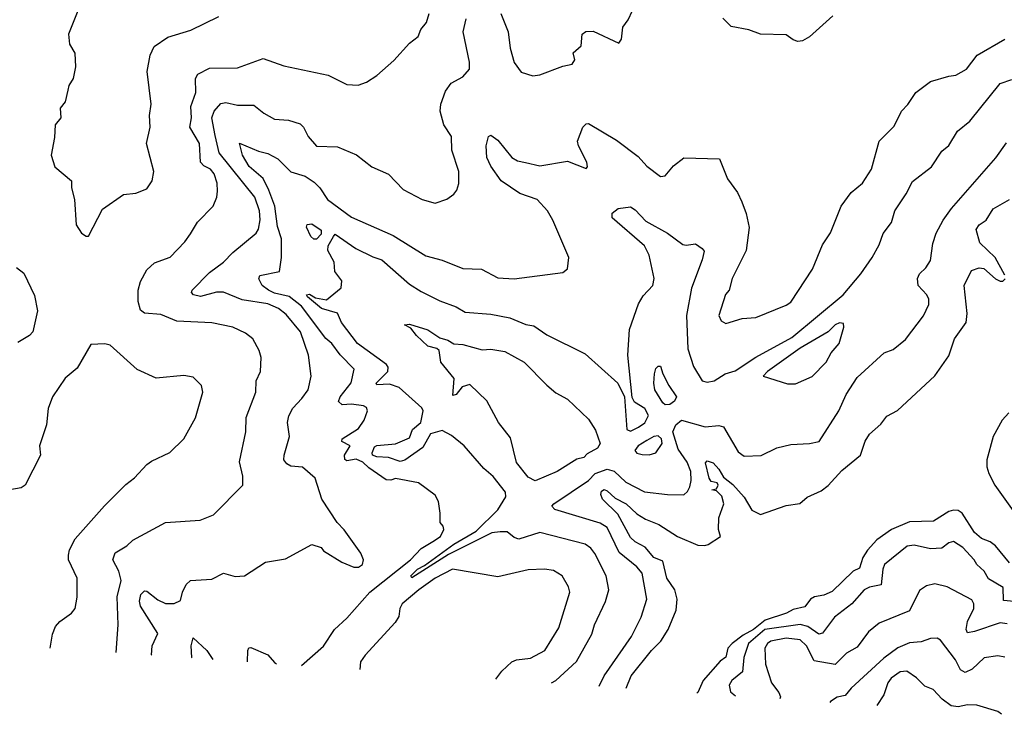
# Model space of a CAD drawing. Extents: x 1246230 to 1426786, y 660032 to 763141.
# Tile 376 of 566: x 1399189 to 1403423, y 660490 to 663478. Entities that reach past the tile are written whole.
import ezdxf

# ---------------------------------------------------------------- set-up
doc = ezdxf.new("R2010")
doc.units = 0

msp = doc.modelspace()

# ---------------------------------------------------------------- linework, layer by layer
at = {"layer": '0CON10XD'}
for points in [[(1399445, 663530), (1399398, 663415), (1399402.5, 663372.5), (1399426.1, 663333.9), (1399428.8, 663275), (1399418, 663225), (1399400, 663195), (1399395.8, 663175), (1399383.8, 663125), (1399362.5, 663097.5), (1399365.8, 663055), (1399341.2, 663025), (1399338.8, 662971.2), (1399324, 662895), (1399340, 662845), (1399411.2, 662785), (1399412, 662755), (1399424.4, 662705), (1399430.8, 662595), (1399455, 662560), (1399475, 662546.7), (1399485, 662546.7)], [(1399485, 662546.7), (1399545, 662662.5), (1399635, 662726.2), (1399688.3, 662731.7), (1399735, 662750), (1399758.8, 662785), (1399765.8, 662825), (1399734.4, 662945), (1399749.4, 663015), (1399747.1, 663065), (1399753.3, 663115), (1399736.9, 663255), (1399750, 663325), (1399767.2, 663362.8), (1399825, 663402.9), (1399925, 663433.1), (1400045, 663491.1)], [(1399603.9, 660755.3), (1399611.8, 660875), (1399608.3, 660995), (1399624.7, 661065), (1399615.2, 661105.2), (1399589.2, 661155), (1399599.5, 661185), (1399650, 661215), (1399675, 661238.6), (1399815, 661315.6), (1399964.5, 661325.5), (1400022.3, 661347.7), (1400147.5, 661475), (1400148.1, 661515), (1400134.2, 661575.8), (1400160.9, 661705), (1400162.7, 661767.3), (1400203.8, 661875), (1400205.4, 661925), (1400224.5, 661965), (1400227.1, 662025), (1400218.5, 662055), (1400191.4, 662105), (1400159.2, 662129.2), (1400105, 662154.5), (1400015, 662174.5), (1399865, 662181.1), (1399795, 662209.6), (1399725.4, 662215.4), (1399708.7, 662228.7), (1399698, 662265), (1399697.8, 662315), (1399708.2, 662351.8), (1399735, 662401.4), (1399767.8, 662432.2), (1399835, 662456), (1399898.1, 662521.9), (1399922.9, 662557.1), (1399952.6, 662607.4), (1400020, 662675), (1400036.3, 662713.7), (1400039.8, 662740.2), (1400038.5, 662775), (1400024.6, 662815), (1400009.1, 662835), (1399979.8, 662849.8), (1399966.3, 662865), (1399961.2, 662945), (1399920.8, 663015), (1399927.5, 663055), (1399924.7, 663105), (1399946.7, 663165), (1399944.6, 663225), (1399955, 663243.1), (1400005, 663269.5), (1400125, 663271.1), (1400235, 663310.9), (1400325, 663279.5), (1400515, 663239.5), (1400595, 663199.2), (1400644.2, 663195.8), (1400680.3, 663209.7), (1400725, 663238.1), (1400798.3, 663301.7), (1400865, 663377.5), (1400902.5, 663405), (1400914.3, 663435), (1400937.8, 663465), (1400949.4, 663505)], [(1399756.3, 660744.7), (1399756, 660746), (1399758.8, 660785), (1399783.1, 660836.9), (1399707.5, 660955), (1399703.6, 660976.4), (1399710, 661005), (1399725, 661020.6), (1399735, 661020), (1399782.3, 660982.3), (1399815, 660966.8), (1399853.5, 660966.5), (1399879.8, 660980.2), (1399888.1, 661015), (1399905, 661048.8), (1399923.3, 661065), (1400015, 661071.5), (1400065, 661096.9), (1400115, 661082.9), (1400155, 661086), (1400245, 661144), (1400331.9, 661158.1), (1400445, 661220), (1400485, 661207.5), (1400495, 661192.5), (1400573.8, 661143.8), (1400625, 661122.5), (1400645, 661122.5), (1400662.5, 661135), (1400666.7, 661155), (1400655, 661182.5), (1400584.1, 661284.1), (1400554, 661315), (1400488.5, 661415), (1400458.6, 661505), (1400405, 661553.3), (1400355, 661556.8), (1400337.4, 661567.4), (1400324.7, 661585), (1400325.3, 661605), (1400349.4, 661685), (1400340.5, 661745), (1400346.1, 661773.9), (1400363, 661807), (1400402.1, 661847.9), (1400429.5, 661885), (1400441.9, 661945), (1400430.9, 662035), (1400395.9, 662135), (1400335, 662209.2), (1400301.5, 662235), (1400255.7, 662255), (1400145, 662273.3), (1400065, 662305.8), (1400035, 662305.7), (1399966.7, 662286.7), (1399935.7, 662295), (1399927.1, 662305), (1399930.6, 662315), (1400005, 662390.8), (1400065.5, 662435), (1400105, 662476.5), (1400205, 662560), (1400215, 662576.2), (1400223.1, 662616.9), (1400220.5, 662655), (1400200.3, 662715), (1400046.7, 662905), (1400029.3, 662979.3), (1400015.2, 663055), (1400025.6, 663084.4), (1400053.3, 663116.7), (1400075, 663121.6), (1400125, 663109.5), (1400195, 663109.6), (1400238.1, 663075), (1400285, 663050), (1400345, 663045.5), (1400395, 663030), (1400409.5, 663015), (1400429.4, 662975), (1400465, 662933.1), (1400555, 662931.1), (1400636.8, 662896.8), (1400702.5, 662845), (1400775, 662814), (1400837.9, 662747.9), (1400920, 662705), (1400975, 662688.9), (1401025, 662705.8), (1401055, 662728), (1401069.2, 662745), (1401076.8, 662773.2), (1401076.9, 662825), (1401046.8, 662916.8), (1401045.8, 662975), (1401013.3, 663025), (1400996.7, 663085), (1400999.1, 663115), (1401020.5, 663170.5), (1401044.3, 663205), (1401095, 663231.4), (1401122.7, 663265), (1401123.5, 663295), (1401095.9, 663425), (1401109.1, 663480.9)], [(1401258, 663505), (1401289.6, 663425), (1401298.2, 663355), (1401315, 663293.3), (1401345, 663252), (1401395, 663236), (1401425, 663240), (1401525, 663277.5), (1401564.1, 663285.9), (1401576, 663305), (1401569.2, 663335), (1401603.3, 663365), (1401607.5, 663415), (1401623.6, 663426.4), (1401655, 663428), (1401765, 663377.5), (1401776.1, 663393.9), (1401782, 663445), (1401805, 663476.7), (1401823.4, 663516.6)], [(1402685, 663494), (1402585, 663403.8), (1402555, 663387.1), (1402535, 663383.5), (1402515, 663390.6), (1402485, 663413.3), (1402375, 663415.7), (1402324, 663434), (1402248.5, 663448.5), (1402212, 663485)], [(1400400.5, 660699.8), (1400495, 660783.2), (1400542.4, 660855), (1400595, 660903), (1400693.9, 661015), (1400869.5, 661155), (1400915, 661203.4), (1400965, 661233.8), (1400998.5, 661255), (1401013.1, 661285), (1401009.7, 661299.7), (1400996.7, 661315), (1400997.5, 661355), (1400989.2, 661405), (1400975, 661432), (1400903.3, 661485), (1400805, 661504.4), (1400785, 661497.5), (1400765, 661499.1), (1400690, 661550), (1400664.4, 661575), (1400635, 661587.2), (1400595, 661580.8), (1400586.7, 661586.7), (1400586, 661605), (1400609.6, 661645), (1400573.5, 661663.5), (1400575.6, 661675), (1400645, 661719.4), (1400670.6, 661755), (1400684.3, 661795), (1400679.5, 661809.5), (1400667.3, 661817.3), (1400615, 661824.7), (1400575, 661821.6), (1400559.3, 661835), (1400566.8, 661855), (1400614.3, 661915.7), (1400627.5, 661975), (1400566.6, 662036.6), (1400530.8, 662085), (1400505, 662106.8), (1400400.8, 662245), (1400346.9, 662286.9), (1400285, 662301.1), (1400258, 662315), (1400230.9, 662335), (1400216.4, 662363.6), (1400222, 662378), (1400305.5, 662394.5), (1400314.5, 662455), (1400314.1, 662535), (1400297.7, 662587.7), (1400285.3, 662675.3), (1400260, 662745), (1400235, 662794), (1400175, 662846.2), (1400147.3, 662895), (1400133.6, 662946.4), (1400215, 662912.5), (1400255, 662902.7), (1400299.3, 662879.3), (1400355, 662823.3), (1400415.6, 662805), (1400455, 662778.8), (1400479.1, 662755), (1400511.8, 662705), (1400615, 662628.8), (1400795, 662550), (1400935, 662462.2), (1401005, 662442.9), (1401095, 662407.1), (1401175, 662404), (1401245, 662368.1), (1401315, 662363.1), (1401525, 662390), (1401543.9, 662406.1), (1401550, 662455), (1401482, 662615), (1401458, 662655), (1401414, 662705), (1401339.7, 662729.7), (1401258.8, 662785), (1401215, 662847.8), (1401197.5, 662885), (1401194.6, 662935.4), (1401204.2, 662975), (1401215, 662981.2), (1401245, 662959.4), (1401305.6, 662885), (1401330, 662870), (1401364, 662864), (1401425, 662849.6), (1401545, 662869.1), (1401625, 662837.5), (1401630, 662845), (1401627.1, 662865), (1401591.8, 662935), (1401587.8, 662955), (1401610.8, 663015), (1401625, 663030), (1401635, 663030.8), (1401755, 662959.5), (1401848.6, 662888.6), (1401885, 662847.1), (1401945, 662802.9), (1401965, 662806.2), (1402000.3, 662849.7), (1402045, 662883.3), (1402198.8, 662878.8), (1402233.2, 662793.2), (1402275, 662733.8), (1402294.3, 662694.3), (1402313.6, 662643.6), (1402325.8, 662584.2), (1402312.9, 662485), (1402252.5, 662365), (1402239.2, 662315), (1402224.6, 662295.4), (1402195.6, 662205), (1402205, 662182.5), (1402225, 662171.4), (1402295, 662192.9), (1402355, 662197.1), (1402485, 662249.5), (1402505, 662262.9), (1402597.8, 662405), (1402640.8, 662509.2), (1402675, 662561.2), (1402720.8, 662675), (1402764.2, 662735), (1402813.1, 662775), (1402851.9, 662835), (1402885.6, 662955), (1402949.7, 663020.3), (1402981.5, 663085), (1403007.6, 663112.4), (1403043.1, 663165), (1403105, 663212.2), (1403185, 663234.4), (1403215, 663238.6), (1403260, 663265), (1403306.2, 663325), (1403425, 663393.5)], [(1401475, 660624.9), (1401495, 660635.5), (1401583.2, 660716.8), (1401649.6, 660835), (1401660.8, 660875), (1401707.9, 660975), (1401722.7, 661025), (1401710.4, 661085), (1401661.4, 661181.4), (1401644.3, 661204.3), (1401621.2, 661221.2), (1401425, 661272.5), (1401335, 661243.6), (1401315, 661251.1), (1401285, 661274.4), (1401255, 661275.5), (1401219.7, 661270.3), (1401032.8, 661177.2), (1400875, 661077.5), (1400871.2, 661085), (1400899.2, 661115), (1400929.3, 661130.7), (1401055, 661221.5), (1401152.2, 661277.8), (1401245, 661369.4), (1401278.8, 661425), (1401278.2, 661445), (1401225, 661513.1), (1401185, 661547.5), (1401100, 661645), (1401045, 661689.4), (1401005, 661710.6), (1400955, 661695.9), (1400922.1, 661637.9), (1400845, 661583.5), (1400825, 661577.6), (1400775, 661594.2), (1400725, 661597.6), (1400706.5, 661605), (1400704, 661615), (1400715, 661640), (1400724.2, 661645.8), (1400805, 661652.7), (1400865, 661678.9), (1400877.5, 661715), (1400913.9, 661745), (1400924.4, 661795), (1400917.6, 661807.6), (1400820.9, 661895), (1400779.5, 661909.5), (1400725, 661907.1), (1400721.3, 661915), (1400771.6, 661965), (1400773.1, 661983.1), (1400766.2, 661995), (1400641.8, 662085), (1400572.2, 662175), (1400556, 662216), (1400486.9, 662235), (1400425.6, 662285), (1400421.5, 662295), (1400435, 662296.5), (1400460.9, 662280.9), (1400507.6, 662272.4), (1400570.8, 662325), (1400573.3, 662355), (1400543.5, 662395), (1400541.5, 662435), (1400513.7, 662485), (1400515.7, 662505), (1400537.8, 662545), (1400545, 662555.6), (1400634.1, 662494.1), (1400707.1, 662457.1), (1400745.7, 662445), (1400865, 662340.4), (1400915, 662308.5), (1400995, 662269.2), (1401065, 662242.7), (1401105, 662220), (1401215, 662210.8), (1401296.7, 662195), (1401365, 662166.9), (1401400.3, 662160.3), (1401455, 662122.5), (1401620.9, 662040.9), (1401760.8, 661915), (1401790, 661855), (1401800, 661715), (1401815, 661707.9), (1401849.5, 661725), (1401876.7, 661743.3), (1401893.5, 661775), (1401876.9, 661805), (1401832.9, 661832.9), (1401822.5, 661852.5), (1401804.5, 662035), (1401810.5, 662145), (1401849.4, 662255), (1401869.5, 662290.5), (1401911.4, 662335), (1401917.3, 662365), (1401896.3, 662465), (1401875.1, 662505.1), (1401736.2, 662625), (1401736, 662645), (1401762.5, 662665), (1401815, 662672.5), (1401835, 662660), (1401881.3, 662611.3), (1401975, 662559.6), (1402040.7, 662510.7), (1402055, 662507.5), (1402095, 662514.2), (1402124.2, 662494.2), (1402131.7, 662481.7), (1402123.2, 662445), (1402077.1, 662322.9), (1402055.9, 662205), (1402062, 662062), (1402085.9, 661985.9), (1402123.3, 661925), (1402145, 661918.2), (1402175, 661924.1), (1402222.9, 661955), (1402265, 661967.2), (1402355, 662026.5), (1402509.2, 662110.8), (1402730, 662295), (1402806.7, 662385), (1402855.5, 662455), (1402885, 662510), (1402902.3, 662557.7), (1402937.5, 662605), (1402952.2, 662655), (1403001.3, 662728.7), (1403028.3, 662781.7), (1403110, 662845), (1403155, 662912), (1403185, 662936), (1403221.9, 662998.1), (1403275, 663040.9), (1403405, 663202.9), (1403455, 663220.4)], [(1401680.8, 660610.6), (1401702.7, 660655), (1401820, 660825), (1401861.5, 660908.5), (1401885.4, 660985), (1401865, 661096.5), (1401842.5, 661125), (1401766.2, 661186.2), (1401715, 661294.2), (1401685, 661311.5), (1401490.4, 661370.4), (1401477.5, 661385), (1401486.1, 661395), (1401635, 661496.2), (1401663.6, 661526.4), (1401715, 661544.8), (1401745, 661536.5), (1401795, 661488.7), (1401875, 661447.5), (1401975, 661435.5), (1402045.5, 661434.5), (1402061.1, 661448.9), (1402070.9, 661469.1), (1402076.9, 661495), (1402075.3, 661534.7), (1402059.4, 661575), (1402020.6, 661630.6), (1401997.6, 661705), (1402010.1, 661735), (1402035, 661755.6), (1402136.7, 661726.7), (1402195, 661732.7), (1402215, 661726.1), (1402278.5, 661618.5), (1402305, 661600), (1402376.8, 661603.2), (1402445, 661635.6), (1402505, 661651.1), (1402585.5, 661654.5), (1402626.8, 661663.2), (1402711.1, 661795), (1402743.2, 661865), (1402790.6, 661939.4), (1402906.9, 662045), (1402945, 662059.6), (1402997.9, 662102.1), (1403076.1, 662203.9), (1403098, 662252), (1403098.9, 662275), (1403090.4, 662295), (1403053.1, 662335), (1403049.4, 662365), (1403058.1, 662385), (1403085, 662410.5), (1403105, 662441.9), (1403116.1, 662515), (1403130.2, 662559.8), (1403159.6, 662615), (1403196.3, 662665), (1403386.2, 662883.8), (1403432, 662948)], [(1403425, 662378.8), (1403384.2, 662455), (1403318.3, 662518.3), (1403302.8, 662575), (1403314.8, 662595.2), (1403345.5, 662615), (1403375, 662664.3), (1403445, 662704)], [(1400453.2, 662533.2), (1400440.8, 662545), (1400422.5, 662585), (1400425, 662597.5), (1400445, 662600), (1400485, 662572.5), (1400485.6, 662555), (1400465, 662534.3), (1400453.2, 662533.2)], [(1399175, 662412.5), (1399207, 662387), (1399252.1, 662292.1), (1399265.6, 662225), (1399245.3, 662134.7), (1399231.3, 662118.7), (1399180.9, 662089.1)], [(1401797.1, 660602.5), (1401818.1, 660655), (1401905.4, 660764.6), (1401945.7, 660805), (1401977.6, 660855), (1402012, 660938), (1402015.7, 660985), (1402005.9, 661025), (1401972.4, 661075), (1401955, 661149.2), (1401915.5, 661165), (1401879, 661209), (1401835, 661231.9), (1401815, 661250.3), (1401760.5, 661350.5), (1401695, 661415.7), (1401687.9, 661435), (1401690.7, 661449.3), (1401702.5, 661457.5), (1401715, 661451.8), (1401750.1, 661420.1), (1401796.7, 661395), (1401842.5, 661352.5), (1401879.6, 661329.6), (1401936.6, 661306.6), (1402018.1, 661255), (1402105, 661218.1), (1402135, 661216), (1402150, 661220), (1402201.9, 661255), (1402194.6, 661285), (1402194.7, 661335), (1402217.5, 661395), (1402208.7, 661428.7), (1402185, 661451.4), (1402164.7, 661455), (1402185, 661460), (1402191.8, 661475), (1402188.1, 661485), (1402161.9, 661491.9), (1402154.5, 661505.5), (1402138.3, 661571.7), (1402145, 661580), (1402171.1, 661571.1), (1402195, 661544.5), (1402215, 661509.4), (1402255, 661478.9), (1402305, 661423.8), (1402337.6, 661367.6), (1402375, 661349.1), (1402485, 661388.5), (1402543.5, 661396.5), (1402575.9, 661424.1), (1402635, 661451.5), (1402665, 661474.7), (1402725, 661538.9), (1402804.4, 661605), (1402825.3, 661664.7), (1402843.1, 661695), (1402891.4, 661738.6), (1402917.8, 661772.2), (1402963.4, 661796.6), (1403123.7, 661946.3), (1403185, 662032.5), (1403209.5, 662105), (1403259.1, 662175), (1403264.1, 662214.1), (1403251.2, 662335), (1403281.5, 662398.5), (1403315, 662410), (1403335, 662408), (1403385, 662362.9), (1403405, 662352.5), (1403417, 662353), (1403426.4, 662363.6)], [(1401405, 661494.2), (1401375, 661510.4), (1401325, 661572.9), (1401298.8, 661678.8), (1401247.1, 661745), (1401197.8, 661837.8), (1401125, 661909.1), (1401091.6, 661898.4), (1401065.4, 661865), (1401051.8, 661861.8), (1401057.7, 661935), (1400999.1, 662005), (1400992, 662055), (1400983.1, 662063.1), (1400944.1, 662074.1), (1400895, 662120), (1400871.1, 662151.1), (1400843.3, 662165), (1400865, 662167.5), (1400944.3, 662144.3), (1400995, 662110), (1401029.6, 662099.6), (1401055, 662083.4), (1401095, 662080), (1401177.6, 662057.6), (1401215, 662060), (1401275, 662050), (1401357.8, 662005), (1401455, 661906.4), (1401495, 661872.5), (1401545, 661845.6), (1401635, 661760), (1401665, 661712.2), (1401685.2, 661655), (1401673.3, 661635), (1401629.5, 661610.5), (1401614.7, 661595), (1401585, 661587.1), (1401499.7, 661535), (1401405, 661494.2)], [(1402491.3, 661911.3), (1402525, 661911.9), (1402596.9, 661943.1), (1402656.7, 662005), (1402678.5, 662045), (1402712.9, 662085), (1402733.3, 662155), (1402731.4, 662171.4), (1402715, 662174.5), (1402695, 662165.3), (1402665.2, 662134.8), (1402544.7, 662065.3), (1402404.6, 661965), (1402386.7, 661945), (1402491.3, 661911.3)], [(1399319.2, 660775.2), (1399329.1, 660835), (1399342.4, 660867.6), (1399360.6, 660889.4), (1399410.8, 660925), (1399426.7, 660945), (1399436.3, 660993.7), (1399436.2, 661075), (1399398.9, 661155), (1399397.8, 661175), (1399402.4, 661197.6), (1399427.5, 661245), (1399553, 661387), (1399645, 661478.1), (1399682.6, 661507.4), (1399735, 661564.4), (1399755, 661579.5), (1399834.5, 661615.5), (1399894.3, 661675), (1399944.6, 661765.4), (1399975.6, 661875), (1399970.8, 661905), (1399935, 661940), (1399895, 661947.5), (1399775, 661936.5), (1399693.7, 661973.7), (1399578.3, 662078.3), (1399555, 662083.8), (1399495, 662080), (1399435, 661978.8), (1399384.5, 661935.5), (1399329.4, 661855), (1399310.6, 661805), (1399304, 661735), (1399273.3, 661645), (1399277.3, 661605), (1399212.5, 661475), (1399195, 661464.4), (1399146, 661456)], [(1401965, 661820.5), (1401955, 661830), (1401920.8, 661885), (1401915.8, 661914.2), (1401918.9, 661955), (1401925, 661977.5), (1401935, 661987.5), (1401945, 661987.5), (1401954.2, 661955), (1401979.7, 661905), (1402013.9, 661855), (1402005, 661837.1), (1401985, 661821.9), (1401965, 661820.5)], [(1403443.1, 661786.9), (1403414.6, 661755.4), (1403375.7, 661685), (1403348.3, 661585), (1403347.4, 661555), (1403356.2, 661526.2), (1403382.6, 661475), (1403468.4, 661355)], [(1401895.8, 661605.8), (1401925, 661614.3), (1401951.8, 661655), (1401948.8, 661675), (1401935, 661688.3), (1401915.7, 661685), (1401885, 661668.1), (1401849.1, 661645), (1401834.4, 661625), (1401842.9, 661612.9), (1401865, 661607.8), (1401895.8, 661605.8)], [(1403445, 661142.2), (1403384.7, 661214.7), (1403361.6, 661231.6), (1403325, 661246.1), (1403295, 661271.3), (1403241.8, 661355), (1403225, 661366.2), (1403205, 661368.4), (1403185, 661362.7), (1403118.8, 661321.2), (1403015, 661317.3), (1402937.6, 661285), (1402875, 661240), (1402835, 661196.5), (1402815, 661163.8), (1402801, 661119), (1402773.2, 661105), (1402682.1, 661017.9), (1402647.2, 661002.8), (1402607.1, 660995), (1402589.3, 660985), (1402565, 660952), (1402515, 660941.3), (1402486.4, 660925), (1402395, 660894.5), (1402345, 660854.5), (1402299.6, 660830.4), (1402252, 660795), (1402234.1, 660775), (1402224.8, 660735.2), (1402201.2, 660718.8), (1402128.3, 660635), (1402105, 660583.1), (1402100.5, 660581.3)], [(1403465, 660974.8), (1403419.2, 660979.2), (1403417.7, 661035), (1403355, 661072.8), (1403337.1, 661105), (1403305.4, 661135), (1403293.6, 661155), (1403245, 661207.9), (1403205, 661233.1), (1403185, 661226.9), (1403155, 661204.6), (1403105, 661201.8), (1403035, 661217.1), (1403005, 661213.8), (1402908.5, 661135), (1402900.7, 661115), (1402893, 661047), (1402843.2, 661036.8), (1402820.5, 661025), (1402766.9, 660965), (1402692.8, 660907.2), (1402641.5, 660838.5), (1402625, 660835.3), (1402577.6, 660867.6), (1402545, 660876.7), (1402392.5, 660855), (1402323.4, 660795), (1402302.7, 660735), (1402297.4, 660672.6), (1402251.5, 660635), (1402240.5, 660615), (1402246.1, 660586.1), (1402267.6, 660569.7)], [(1401236, 660641.6), (1401262.5, 660675), (1401304.4, 660715), (1401325, 660723.6), (1401385, 660731.8), (1401446.4, 660765), (1401507.7, 660862.3), (1401554.4, 661015), (1401548.9, 661038.9), (1401522, 661085), (1401485, 661108.9), (1401445, 661114.5), (1401375, 661111.5), (1401245, 661081.1), (1401050, 661115), (1400975, 661075.2), (1400904.8, 661025), (1400833.9, 660965), (1400823.6, 660945), (1400818.8, 660911.2), (1400803, 660885), (1400674.3, 660745), (1400653.8, 660715), (1400651.5, 660682.3)], [(1403435, 660879.7), (1403405, 660882.9), (1403295, 660845.9), (1403265, 660840.5), (1403258.4, 660855), (1403265, 660888.6), (1403292.5, 660945), (1403292.5, 660965), (1403283.1, 660983.1), (1403177.8, 661037.8), (1403125, 661050.8), (1403088.1, 661041.9), (1403057.8, 661022.2), (1403015.8, 660935), (1402885, 660881.8), (1402838.5, 660845), (1402790.7, 660779.3), (1402745, 660752.3), (1402695, 660704.2), (1402605, 660720.3), (1402571.7, 660785), (1402545, 660809.8), (1402485, 660817.7), (1402418.9, 660805), (1402404.2, 660795), (1402392.9, 660775), (1402395.8, 660705), (1402421.8, 660625), (1402453.5, 660583.5), (1402460.5, 660565), (1402458.2, 660556.4)], [(1399927.7, 660732.8), (1399928.4, 660735), (1399925.5, 660785), (1399935, 660818.8), (1399993.4, 660765), (1400018.6, 660726.4)], [(1403425, 660736.2), (1403395, 660740.9), (1403336.4, 660733.6), (1403285, 660684.6), (1403255, 660670.4), (1403235, 660680.6), (1403213.2, 660725), (1403148.6, 660808.6), (1403135, 660818.1), (1403105, 660815.5), (1403065, 660801.1), (1403015, 660796.8), (1402965, 660776.6), (1402905, 660731.4), (1402765, 660602.2), (1402738.7, 660571.3), (1402705, 660563.3), (1402675, 660544.4), (1402672.7, 660541.4)], [(1400167.6, 660716), (1400170, 660765), (1400174.6, 660775.4), (1400182.5, 660777.5), (1400255, 660746.5), (1400285, 660713.3), (1400292.9, 660707.3)], [(1403410.9, 660490), (1403395, 660502), (1403305, 660530), (1403265, 660530.9), (1403225, 660522.5), (1403195, 660526), (1403155.2, 660555.2), (1403116.9, 660596.9), (1403080.8, 660610.8), (1403045, 660646.9), (1403003.3, 660675), (1402975, 660673.1), (1402936.5, 660645), (1402921.5, 660625), (1402905, 660574.3), (1402874.8, 660527.4)]]:
    msp.add_lwpolyline(points, dxfattribs=at)

doc.saveas('drawing.dxf')
